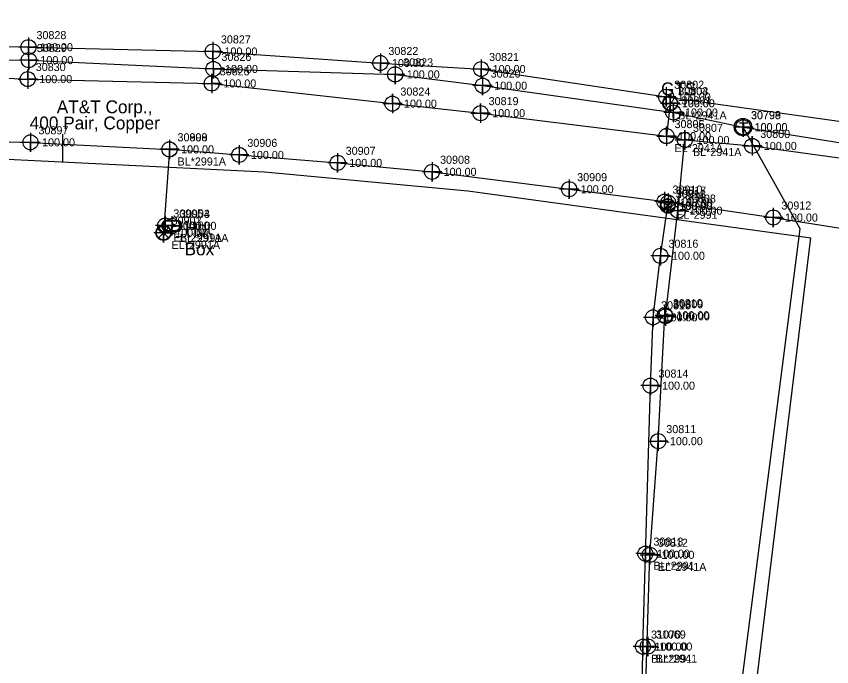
# Model space of a CAD drawing. Extents: x 2083698 to 2094313, y 743246 to 752873.
# Drawn here: x 2090057.2 to 2090310.6, y 744196.6 to 744398.7 of the extents above; entities that cross this region are included whole.
import ezdxf

# ---------------------------------------------------------------- set-up
doc = ezdxf.new("R2010")
doc.units = 0
for name, color, linetype in [('COGO Default Chain', 7, 'Continuous'), ('COGO Default Curve', 7, 'Continuous'), ('COGO Default Parcel', 7, 'Continuous'), ('COGO Default Point Number', 7, 'Continuous'), ('Default Symbol CELL', 7, 'Continuous'), ('Default Symbol Cogo Comment', 7, 'Continuous'), ('Default Symbol Cogo Number', 7, 'Continuous'), ('Exist Guardrail', 7, 'Continuous'), ('Exist Property Line', 7, 'Continuous'), ('Exist Property Line Leader', 7, 'Continuous'), ('Exist Right of Way Easement Line', 7, 'Continuous'), ('Exist Right of Way Line', 7, 'Continuous'), ('Exist Right of Way Line Leader', 7, 'Continuous'), ('Exist Right of Way Line Text', 7, 'Continuous'), ('Exist Right of Way Width CELL', 7, 'Continuous'), ('Exist Roads EOP', 7, 'Continuous'), ('Exist Roads EOP Leader', 7, 'Continuous'), ('Exist Roads EOP Text', 7, 'Continuous'), ('Exist Structure Minor Pipes RCP 12 Inch', 7, 'Continuous'), ('Exist Utilities Gas UG Line SUE LOS B', 7, 'Continuous'), ('Exist Utilities Other Located Object CELL', 7, 'Continuous'), ('Exist Utilities Other Located Object Text', 7, 'Continuous'), ('Exist Utilities Other Pole CELL', 7, 'Continuous'), ('Exist Utilities Sanitary Sewer UG Line', 7, 'Continuous'), ('Exist Utilities Telephone UG Cable SUE LOS C', 7, 'Continuous'), ('Exist Utilities Telephone UG Cable SUE LOS C Leader', 7, 'Continuous'), ('Exist Utilities Telephone UG Cable SUE LOS C Text', 7, 'Continuous'), ('Exist Utilities Telephone UG Conduit SUE LOS B', 7, 'Continuous'), ('Exist Utilities TV UG Cable SUE LOS B', 7, 'Continuous'), ('Exist Utilities Water UG Line SUE LOS B', 7, 'Continuous'), ('Exist Utilities Water Valve Text', 7, 'Continuous'), ('Old_Level_20', 7, 'Continuous'), ('Scratch_Level_0', 7, 'Continuous'), ('Scratch_Level_2', 7, 'Continuous')]:
    doc.layers.add(name, color=color, linetype=linetype)

msp = doc.modelspace()

# ---------------------------------------------------------------- linework, layer by layer
at = {"layer": 'COGO Default Curve'}
for points in [[(2090057.73, 744379.21), (2090063.73, 744379.21), (2090060.73, 744379.21), (2090060.73, 744382.21), (2090060.73, 744376.21)], [(2090114.92, 744377.86), (2090120.92, 744377.86), (2090117.92, 744377.86), (2090117.92, 744380.86), (2090117.92, 744374.86)], [(2090171.06, 744371.58), (2090177.06, 744371.58), (2090174.06, 744371.58), (2090174.06, 744374.58), (2090174.06, 744368.58)], [(2090257.38, 744371.68), (2090263.38, 744371.68), (2090260.38, 744371.68), (2090260.38, 744374.68), (2090260.38, 744368.68)], [(2090198.47, 744368.61), (2090204.47, 744368.61), (2090201.47, 744368.61), (2090201.47, 744371.61), (2090201.47, 744365.61)], [(2090256.24, 744361.51), (2090262.24, 744361.51), (2090259.24, 744361.51), (2090259.24, 744364.51), (2090259.24, 744358.51)], [(2090256.26, 744361.47), (2090262.26, 744361.47), (2090259.26, 744361.47), (2090259.26, 744364.47), (2090259.26, 744358.47)], [(2090261.98, 744360.29), (2090267.98, 744360.29), (2090264.98, 744360.29), (2090264.98, 744363.29), (2090264.98, 744357.29)], [(2090282.89, 744358.43), (2090288.89, 744358.43), (2090285.89, 744358.43), (2090285.89, 744361.43), (2090285.89, 744355.43)], [(2090259.8, 744338.32), (2090265.8, 744338.32), (2090262.8, 744338.32), (2090262.8, 744341.32), (2090262.8, 744335.32)], [(2090255.72, 744305.82), (2090261.72, 744305.82), (2090258.72, 744305.82), (2090258.72, 744308.82), (2090258.72, 744302.82)], [(2090255.9, 744305.49), (2090261.9, 744305.49), (2090258.9, 744305.49), (2090258.9, 744308.49), (2090258.9, 744302.49)], [(2090253.69, 744266.67), (2090259.69, 744266.67), (2090256.69, 744266.67), (2090256.69, 744269.67), (2090256.69, 744263.67)], [(2090251.09, 744231.35), (2090257.09, 744231.35), (2090254.09, 744231.35), (2090254.09, 744234.35), (2090254.09, 744228.35)], [(2090250.44, 744202.85), (2090256.44, 744202.85), (2090253.44, 744202.85), (2090253.44, 744205.85), (2090253.44, 744199.85)]]:
    msp.add_lwpolyline(points, dxfattribs=at)
for centre in [(2090060.73, 744379.21), (2090117.92, 744377.86), (2090174.06, 744371.58), (2090260.38, 744371.68), (2090201.47, 744368.61), (2090259.24, 744361.51), (2090259.26, 744361.47), (2090264.98, 744360.29), (2090285.89, 744358.43), (2090262.8, 744338.32), (2090258.72, 744305.82), (2090258.9, 744305.49), (2090256.69, 744266.67), (2090254.09, 744231.35), (2090253.44, 744202.85)]:
    msp.add_circle(centre, 2.34, dxfattribs=at)
at = {"layer": 'COGO Default Point Number'}
for points in [[(2090061.58, 744362.55), (2090061.58, 744356.55), (2090061.58, 744359.55), (2090064.58, 744359.55), (2090058.58, 744359.55)], [(2090104.78, 744360.38), (2090104.78, 744354.38), (2090104.78, 744357.38), (2090107.78, 744357.38), (2090101.78, 744357.38)], [(2090104.79, 744360.37), (2090104.79, 744354.37), (2090104.79, 744357.37), (2090107.79, 744357.37), (2090101.79, 744357.37)], [(2090104.79, 744360.35), (2090104.79, 744354.35), (2090104.79, 744357.35), (2090107.79, 744357.35), (2090101.79, 744357.35)], [(2090126.49, 744358.64), (2090126.49, 744352.64), (2090126.49, 744355.64), (2090129.49, 744355.64), (2090123.49, 744355.64)], [(2090157.05, 744356.17), (2090157.05, 744350.17), (2090157.05, 744353.17), (2090160.05, 744353.17), (2090154.05, 744353.17)], [(2090186.38, 744353.39), (2090186.38, 744347.39), (2090186.38, 744350.39), (2090189.38, 744350.39), (2090183.38, 744350.39)], [(2090228.99, 744347.98), (2090228.99, 744341.98), (2090228.99, 744344.98), (2090231.99, 744344.98), (2090225.99, 744344.98)], [(2090258.61, 744344.12), (2090258.61, 744338.12), (2090258.61, 744341.12), (2090261.61, 744341.12), (2090255.61, 744341.12)], [(2090259.79, 744343.79), (2090259.79, 744337.79), (2090259.79, 744340.79), (2090262.79, 744340.79), (2090256.79, 744340.79)], [(2090292.45, 744339.17), (2090292.45, 744333.17), (2090292.45, 744336.17), (2090295.45, 744336.17), (2090289.45, 744336.17)], [(2090103.48, 744336.69), (2090103.48, 744330.69), (2090103.48, 744333.69), (2090106.48, 744333.69), (2090100.48, 744333.69)], [(2090105.54, 744336.6), (2090105.54, 744330.6), (2090105.54, 744333.6), (2090108.54, 744333.6), (2090102.54, 744333.6)], [(2090102.94, 744334.43), (2090102.94, 744328.43), (2090102.94, 744331.43), (2090105.94, 744331.43), (2090099.94, 744331.43)], [(2090257.35, 744327.3), (2090257.35, 744321.3), (2090257.35, 744324.3), (2090260.35, 744324.3), (2090254.35, 744324.3)], [(2090255.06, 744308.16), (2090255.06, 744302.16), (2090255.06, 744305.16), (2090258.06, 744305.16), (2090252.06, 744305.16)], [(2090254.26, 744286.93), (2090254.26, 744280.93), (2090254.26, 744283.93), (2090257.26, 744283.93), (2090251.26, 744283.93)], [(2090252.68, 744234.72), (2090252.68, 744228.72), (2090252.68, 744231.72), (2090255.68, 744231.72), (2090249.68, 744231.72)], [(2090251.93, 744205.82), (2090251.93, 744199.82), (2090251.93, 744202.82), (2090254.93, 744202.82), (2090248.93, 744202.82)]]:
    msp.add_lwpolyline(points, dxfattribs=at)
for centre in [(2090061.58, 744359.55), (2090104.78, 744357.38), (2090104.79, 744357.37), (2090104.79, 744357.35), (2090126.49, 744355.64), (2090157.05, 744353.17), (2090186.38, 744350.39), (2090228.99, 744344.98), (2090258.61, 744341.12), (2090259.79, 744340.79), (2090292.45, 744336.17), (2090103.48, 744333.69), (2090105.54, 744333.6), (2090102.94, 744331.43), (2090257.35, 744324.3), (2090255.06, 744305.16), (2090254.26, 744283.93), (2090252.68, 744231.72), (2090251.93, 744202.82)]:
    msp.add_circle(centre, 2.34, dxfattribs=at)
at = {"layer": 'Exist Guardrail'}
msp.add_line((2090105.55, 744333.58), (2090105.55, 744333.58), dxfattribs=at)
for points in [[(2090103.51, 744335.28), (2090107.59, 744335.28)], [(2090103.51, 744335.14), (2090107.59, 744335.14)], [(2090107.59, 744332.02), (2090103.49, 744332.02)], [(2090107.59, 744331.88), (2090103.49, 744331.88)]]:
    msp.add_lwpolyline(points, dxfattribs=at)
for centre, radius, start, end in [((2090104.24, 744333.58), 1.86, 113.178, 245.9794), ((2090104.26, 744333.58), 1.73, 115.3009, 243.7824), ((2090106.84, 744333.58), 1.86, 293.6483, 66.3084), ((2090106.86, 744333.58), 1.73, 295.1272, 64.8728)]:
    msp.add_arc(centre, radius, start, end, dxfattribs=at)
at = {"layer": 'Exist Property Line Leader'}
for points in [[(2090060.95, 744392.12), (2090060.95, 744386.12), (2090060.95, 744389.12), (2090063.95, 744389.12), (2090057.95, 744389.12)], [(2090118.27, 744390.79), (2090118.27, 744384.79), (2090118.27, 744387.79), (2090121.27, 744387.79), (2090115.27, 744387.79)], [(2090170.32, 744387.2), (2090170.32, 744381.2), (2090170.32, 744384.2), (2090173.32, 744384.2), (2090167.32, 744384.2)], [(2090201.62, 744385.33), (2090201.62, 744379.33), (2090201.62, 744382.33), (2090204.62, 744382.33), (2090198.62, 744382.33)], [(2090259.14, 744376.69), (2090259.14, 744370.69), (2090259.14, 744373.69), (2090262.14, 744373.69), (2090256.14, 744373.69)]]:
    msp.add_lwpolyline(points, dxfattribs=at)
for centre in [(2090060.95, 744389.12), (2090118.27, 744387.79), (2090170.32, 744384.2), (2090201.62, 744382.33), (2090259.14, 744373.69)]:
    msp.add_circle(centre, 2.34, dxfattribs=at)
at = {"layer": 'Exist Right of Way Line Text'}
for points in [[(2090061.03, 744387.93), (2090061.06, 744382.11), (2090061.05, 744385.11), (2090064.06, 744385.11), (2090058.06, 744385.11)], [(2090118.41, 744385.17), (2090118.44, 744379.35), (2090118.43, 744382.35), (2090121.44, 744382.35), (2090115.44, 744382.35)], [(2090174.89, 744383.48), (2090174.93, 744377.66), (2090174.91, 744380.66), (2090177.93, 744380.66), (2090171.93, 744380.66)], [(2090202.08, 744379.98), (2090202.11, 744374.17), (2090202.1, 744377.17), (2090205.11, 744377.17), (2090199.11, 744377.17)], [(2090261.35, 744371.64), (2090261.38, 744365.82), (2090261.37, 744368.82), (2090264.38, 744368.82), (2090258.38, 744368.82)], [(2090283, 744367.04), (2090283.03, 744361.22), (2090283.01, 744364.22), (2090286.03, 744364.22), (2090280.03, 744364.22)]]:
    msp.add_lwpolyline(points, dxfattribs=at)
for centre in [(2090061.06, 744385.11), (2090118.44, 744382.35), (2090174.93, 744380.66), (2090202.11, 744377.17), (2090261.38, 744368.82), (2090283.03, 744364.22)]:
    msp.add_circle(centre, 2.34, dxfattribs=at)
at = {"layer": 'Exist Roads EOP'}
for points in [[(2090261.15, 744341.43), (2090258, 744338.28), (2090259.57, 744339.86), (2090261.15, 744338.28), (2090258, 744341.43)], [(2090261.27, 744341.28), (2090258.12, 744338.13), (2090259.7, 744339.71), (2090261.27, 744338.13), (2090258.12, 744341.28)], [(2090104.52, 744333.03), (2090101.37, 744329.88), (2090102.94, 744331.45), (2090104.52, 744329.88), (2090101.37, 744333.03)]]:
    msp.add_lwpolyline(points, dxfattribs=at)
for centre in [(2090259.57, 744339.86), (2090259.7, 744339.71), (2090102.94, 744331.45)]:
    msp.add_circle(centre, 2.23, dxfattribs=at)
at = {"layer": 'Exist Utilities Gas UG Line SUE LOS B'}
msp.add_line((2090260.38, 744371.68), (2090259.24, 744361.51), dxfattribs=at)
for points in [[(2089711.55, 744387.62), (2089756.53, 744385.83), (2089770.13, 744385.56), (2089791.66, 744384.63), (2089831.15, 744384.29), (2089852.65, 744384.93), (2089877.76, 744384.56), (2089910.17, 744383.48), (2089956.91, 744382.91), (2090010.13, 744381.65), (2090060.73, 744379.21), (2090117.92, 744377.86), (2090174.06, 744371.58), (2090201.47, 744368.61), (2090259.26, 744361.47), (2090264.98, 744360.29), (2090285.89, 744358.43), (2090318.18, 744354.01), (2090344.72, 744350.39), (2090397.63, 744341.04), (2090461.19, 744329.32)], [(2090254.09, 744231.35), (2090256.69, 744266.67), (2090258.72, 744305.82), (2090258.9, 744305.49), (2090262.8, 744338.32), (2090264.98, 744360.29)], [(2090168.36, 743823.42), (2090178.83, 743855.51), (2090193.57, 743909.72), (2090204.54, 743946.24), (2090214.7, 743986.1), (2090224.87, 744021), (2090236.29, 744059.89), (2090244.62, 744096.08), (2090250.32, 744136.33), (2090252.12, 744167.79), (2090254.09, 744231.35)]]:
    msp.add_lwpolyline(points, dxfattribs=at)
at = {"layer": 'Exist Utilities Other Located Object CELL'}
for radius in [2.18, 0.24]:
    msp.add_circle((2090260.44, 744371.69), radius, dxfattribs=at)
at = {"layer": 'Exist Utilities Telephone UG Cable SUE LOS C'}
for points in [[(2089376.41, 744356.43), (2089377.39, 744369.84), (2089494.68, 744367.11), (2089587.23, 744365.02), (2089689.26, 744361.79), (2089839.47, 744358.95), (2090033.29, 744355.34), (2090134.37, 744350.41), (2090197.53, 744344.53), (2090304.13, 744329.82)], [(2090187.89, 743770.35), (2090178.87, 743776.75), (2090251.88, 744039.92), (2090264.02, 744083.37), (2090278.62, 744160.21), (2090300.81, 744332.69), (2090283.03, 744364.22)], [(2090278.54, 744134.5), (2090287.65, 744194.84), (2090304.13, 744329.82)]]:
    msp.add_lwpolyline(points, dxfattribs=at)
at = {"layer": 'Exist Utilities Telephone UG Cable SUE LOS C Leader'}
msp.add_line((2090071.6, 744353.47), (2090071.6, 744362.07), dxfattribs=at)
at = {"layer": 'Exist Utilities Telephone UG Conduit SUE LOS B'}
msp.add_lwpolyline([(2089543.2, 744398.02), (2089618.15, 744395.85), (2089665.91, 744394.38), (2089690.71, 744394.08), (2089710.79, 744393.02), (2089756.88, 744391.89), (2089831.79, 744390.27), (2089878.22, 744389.02), (2089910.45, 744388.28), (2089956.7, 744387.8), (2090010.24, 744385.92), (2090061.06, 744385.11), (2090118.44, 744382.35), (2090174.93, 744380.66), (2090202.11, 744377.17), (2090261.38, 744368.82), (2090283.03, 744364.22), (2090318.74, 744358.52), (2090345.37, 744353.95), (2090398.05, 744345.58), (2090461.95, 744335)], dxfattribs=at)
at = {"layer": 'Exist Utilities TV UG Cable SUE LOS B'}
msp.add_lwpolyline([(2089818.55, 744396.88), (2089855.21, 744398.72), (2089896.27, 744398.25), (2089929.74, 744398.05), (2089956.2, 744393.63), (2090010.98, 744390.83), (2090060.95, 744389.12), (2090118.27, 744387.79), (2090170.32, 744384.2), (2090201.62, 744382.33), (2090259.14, 744373.69), (2090318.02, 744365.41), (2090398.87, 744352.93), (2090430.64, 744348.41), (2090464.14, 744341.53)], dxfattribs=at)
at = {"layer": 'Exist Utilities Water UG Line SUE LOS B'}
for p, q in [((2090104.79, 744357.35), (2090102.94, 744331.43)), ((2090105.54, 744333.6), (2090103.48, 744333.69))]:
    msp.add_line(p, q, dxfattribs=at)
for points in [[(2090031.62, 744360.45), (2090061.58, 744359.55), (2090104.79, 744357.37), (2090104.78, 744357.38), (2090126.49, 744355.64), (2090157.05, 744353.17), (2090186.38, 744350.39), (2090228.99, 744344.98), (2090258.61, 744341.12), (2090292.45, 744336.17), (2090330.28, 744330.18), (2090330.28, 744330.26), (2090384.74, 744321.56), (2090405.02, 744318.15), (2090405.04, 744318.2), (2090453.57, 744310.81)], [(2090251.93, 744202.82), (2090254.26, 744283.93), (2090255.06, 744305.16), (2090257.35, 744324.3), (2090259.79, 744340.79)], [(2090077.62, 743514.74), (2090078.84, 743518.5), (2090086.23, 743530.22), (2090095.13, 743547.46), (2090111.23, 743594.63), (2090130.24, 743660.77), (2090139.21, 743692.06), (2090141.44, 743700.08), (2090145.1, 743715), (2090159.96, 743770.39), (2090167.64, 743798.11), (2090182.74, 743854.16), (2090197.31, 743909.19), (2090206.68, 743946), (2090206.91, 743948.15), (2090215.68, 743985.96), (2090225.95, 744020.49), (2090237.61, 744059.58), (2090245.22, 744095.63), (2090249.68, 744136.2), (2090251.53, 744167.96), (2090251.93, 744202.82)]]:
    msp.add_lwpolyline(points, dxfattribs=at)
msp.add_circle((2090283.01, 744364.29), 2.72, dxfattribs=at)

# ---------------------------------------------------------------- texts
at = {"layer": 'COGO Default Chain'}
for p in [(2090063.23, 744377.96), (2090120.42, 744376.61), (2090262.88, 744370.43), (2090176.56, 744370.33), (2090203.97, 744367.36), (2090261.74, 744360.26), (2090261.76, 744360.22), (2090267.48, 744359.04), (2090288.39, 744357.18), (2090265.3, 744337.07), (2090261.22, 744304.57), (2090261.4, 744304.24), (2090259.19, 744265.42), (2090256.59, 744230.1), (2090255.94, 744201.6)]:
    msp.add_text('-100.00', height=2.5, dxfattribs=at).set_placement(p)
at = {"layer": 'COGO Default Parcel'}
msp.add_text('30803', height=2.5, dxfattribs=at).set_placement((2090262.94, 744374.19))
at = {"layer": 'Default Symbol CELL'}
for s, p in [('30828', (2090063.45, 744391.62)), ('30827', (2090120.77, 744390.29)), ('30822', (2090172.82, 744386.7)), ('30821', (2090204.12, 744384.83)), ('30802', (2090261.64, 744376.19))]:
    msp.add_text(s, height=2.5, dxfattribs=at).set_placement(p)
at = {"layer": 'Default Symbol Cogo Comment'}
msp.add_text('-100.00', height=2.5, dxfattribs=at).set_placement((2090108.05, 744332.33))
at = {"layer": 'Default Symbol Cogo Number'}
for p in [(2090063.45, 744387.87), (2090120.77, 744386.54), (2090172.82, 744382.95), (2090204.12, 744381.08), (2090261.64, 744372.44)]:
    msp.add_text('-100.00', height=2.5, dxfattribs=at).set_placement(p)
at = {"layer": 'Exist Property Line'}
for p in [(2090064.08, 744358.3), (2090107.29, 744356.12), (2090107.28, 744356.13), (2090107.29, 744356.1), (2090128.99, 744354.39), (2090159.55, 744351.92), (2090188.88, 744349.14), (2090231.49, 744343.73), (2090261.11, 744339.87), (2090262.29, 744339.54), (2090105.98, 744332.44), (2090294.95, 744334.92), (2090105.44, 744330.18), (2090108.04, 744332.35), (2090259.85, 744323.05), (2090257.56, 744303.91), (2090256.76, 744282.68), (2090255.18, 744230.47), (2090254.43, 744201.57)]:
    msp.add_text('-100.00', height=2.5, dxfattribs=at).set_placement(p)
at = {"layer": 'Exist Right of Way Easement Line'}
for s, p in [('BL*2941A', (2090262.88, 744366.68)), ('EL*2941A', (2090261.74, 744356.51)), ('BL*2941A', (2090267.48, 744355.29)), ('EL*2941A', (2090256.59, 744226.35)), ('BL*2941', (2090255.94, 744197.85))]:
    msp.add_text(s, height=2.5, dxfattribs=at).set_placement(p)
at = {"layer": 'Exist Right of Way Line'}
for s, p in [('30897', (2090064.08, 744362.05)), ('30898', (2090107.29, 744359.87)), ('30899', (2090107.28, 744359.88)), ('30900', (2090107.29, 744359.85)), ('30906', (2090128.99, 744358.14)), ('30907', (2090159.55, 744355.67)), ('30908', (2090188.88, 744352.89)), ('30909', (2090231.49, 744347.48)), ('30910', (2090261.11, 744343.62)), ('30817', (2090262.29, 744343.29)), ('30912', (2090294.95, 744338.67)), ('30905', (2090105.98, 744336.19)), ('30904', (2090108.04, 744336.1)), ('30901', (2090105.44, 744333.93)), ('30816', (2090259.85, 744326.8)), ('30815', (2090257.56, 744307.66)), ('30814', (2090256.76, 744286.43)), ('30813', (2090255.18, 744234.22)), ('31070', (2090254.43, 744205.32))]:
    msp.add_text(s, height=2.5, dxfattribs=at).set_placement(p)
at = {"layer": 'Exist Right of Way Line Leader'}
for s, p in [('30829', (2090063.56, 744387.61)), ('30826', (2090120.94, 744384.85)), ('30823', (2090177.43, 744383.16)), ('30820', (2090204.61, 744379.67)), ('30801', (2090263.88, 744371.32)), ('30799', (2090285.53, 744366.72))]:
    msp.add_text(s, height=2.5, dxfattribs=at).set_placement(p)
at = {"layer": 'Exist Right of Way Width CELL'}
for s, p in [('BL*2991A', (2090107.29, 744352.35)), ('EL*2991', (2090262.29, 744335.79)), ('EL*2991A', (2090105.98, 744328.69)), ('BL*2991A', (2090108.04, 744328.6)), ('EL*2991A', (2090105.44, 744326.43)), ('BL*2991', (2090255.18, 744226.72)), ('BL*2991', (2090254.43, 744197.82))]:
    msp.add_text(s, height=2.5, dxfattribs=at).set_placement(p)
at = {"layer": 'Exist Roads EOP Leader'}
for p in [(2090262.07, 744338.61), (2090262.2, 744338.46), (2090105.44, 744330.2)]:
    msp.add_text('-100.00', height=2.5, dxfattribs=at).set_placement(p)
at = {"layer": 'Exist Roads EOP Text'}
for s, p in [('30911', (2090262.07, 744342.36)), ('30818', (2090262.2, 744342.21)), ('30902', (2090105.44, 744333.95))]:
    msp.add_text(s, height=2.5, dxfattribs=at).set_placement(p)
at = {"layer": 'Exist Structure Minor Pipes RCP 12 Inch'}
msp.add_text('30798', height=2.5, dxfattribs=at).set_placement((2090285.5, 744366.79))
at = {"layer": 'Exist Utilities Other Located Object Text'}
msp.add_text('GTS', height=4, dxfattribs=at).set_placement((2090257.56, 744374.16))
at = {"layer": 'Exist Utilities Other Pole CELL'}
msp.add_text('30903', height=2.5, dxfattribs=at).set_placement((2090108.05, 744336.08))
at = {"layer": 'Exist Utilities Sanitary Sewer UG Line'}
msp.add_text('-100.00', height=2.5, dxfattribs=at).set_placement((2090285.5, 744363.04))
at = {"layer": 'Exist Utilities Telephone UG Cable SUE LOS C Text'}
for s, p in [('AT&T Corp., ', (2090069.76, 744368.58)), ('400 Pair, Copper', (2090061.35, 744363.57))]:
    msp.add_text(s, height=4, dxfattribs=at).set_placement(p)
at = {"layer": 'Exist Utilities Water UG Line SUE LOS B'}
msp.add_text('T', height=3.5, dxfattribs=at).set_placement((2090281.83, 744362.29))
at = {"layer": 'Exist Utilities Water Valve Text'}
for s, p in [('Hot', (2090109.59, 744330.94)), ('Box', (2090109.47, 744324.44))]:
    msp.add_text(s, height=4, dxfattribs=at).set_placement(p)
at = {"layer": 'Old_Level_20'}
for s, p in [('30830', (2090063.23, 744381.71)), ('30825', (2090120.42, 744380.36)), ('30824', (2090176.56, 744374.08)), ('30804', (2090262.88, 744374.18)), ('30819', (2090203.97, 744371.11)), ('30805', (2090261.74, 744364.01)), ('30806', (2090261.76, 744363.97)), ('30807', (2090267.48, 744362.79)), ('30800', (2090288.39, 744360.93)), ('30808', (2090265.3, 744340.82)), ('30810', (2090261.22, 744308.32)), ('30809', (2090261.4, 744307.99)), ('30811', (2090259.19, 744269.17)), ('30812', (2090256.59, 744233.85)), ('31069', (2090255.94, 744205.35))]:
    msp.add_text(s, height=2.5, dxfattribs=at).set_placement(p)
at = {"layer": 'Scratch_Level_0'}
msp.add_text('-100.00', height=2.5, dxfattribs=at).set_placement((2090262.94, 744370.44))
at = {"layer": 'Scratch_Level_2'}
for p in [(2090063.56, 744383.86), (2090120.94, 744381.1), (2090177.43, 744379.41), (2090204.61, 744375.92), (2090263.88, 744367.57), (2090285.53, 744362.97)]:
    msp.add_text('-100.00', height=2.5, dxfattribs=at).set_placement(p)

doc.saveas('drawing.dxf')
